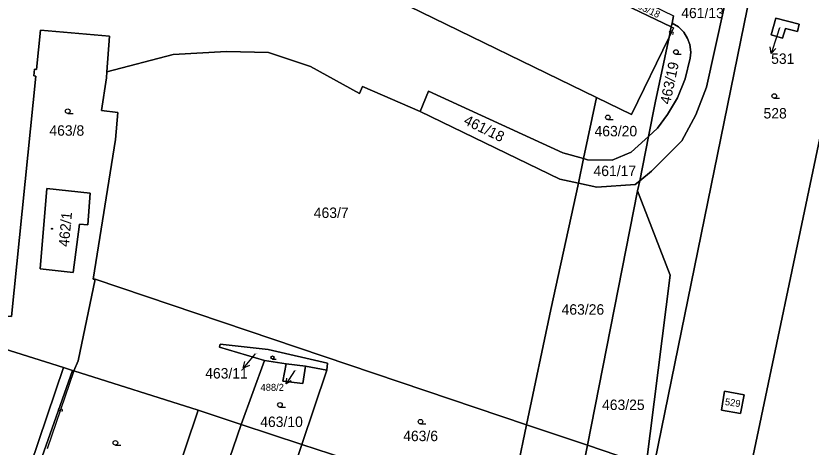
# Model space of a CAD drawing. Extents: x -600309 to -598967, y -1161267 to -1160292.
# Drawn here: x -599978 to -599848.2, y -1161028.3 to -1160957.9 of the extents above; entities that cross this region are included whole.
import ezdxf

# ---------------------------------------------------------------- set-up
doc = ezdxf.new("R2010")
doc.units = 0
for name, color, linetype in [('Level 1', 7, 'Continuous'), ('Level 13', 7, 'Continuous'), ('Level 3', 7, 'Continuous'), ('Level 4', 7, 'Continuous'), ('Level 5', 7, 'Continuous'), ('Level 57', 7, 'Continuous'), ('Level 60', 7, 'Continuous')]:
    doc.layers.add(name, color=color, linetype=linetype)

msp = doc.modelspace()

# ---------------------------------------------------------------- linework, layer by layer
at = {"layer": 'Level 1'}
for points in [[(-599876.36, -1161043.7), (-599856.42, -1160946.13), (-599839.99, -1160887.27), (-599850.14, -1160882.08)], [(-599855.26, -1160896.72), (-599853.73, -1160897.91), (-599851.34, -1160903.95), (-599852.15, -1160910.27), (-599865.26, -1160969.53), (-599867.01, -1160974.06), (-599869.25, -1160978.32), (-599874.2, -1160983.28), (-599876.14, -1160984.81)], [(-599944.44, -1160941.38), (-599883.21, -1160971.22)], [(-599871, -1160959.71), (-599879.91, -1160955.44)], [(-599870.61, -1160957.9), (-599870.86, -1160959.09)], [(-599853.96, -1160958.3), (-599850.15, -1160959.29), (-599850.4, -1160960.47), (-599852.36, -1160959.98), (-599852.82, -1160961.55), (-599854.72, -1160961.02), (-599853.96, -1160958.3)], [(-599874.73, -1160977.6), (-599873.26, -1160976.26), (-599871.63, -1160974.02), (-599869.97, -1160971.29), (-599868.71, -1160968.17), (-599867.91, -1160964.81), (-599867.82, -1160963.84), (-599867.97, -1160962.58), (-599868.33, -1160961.62), (-599868.96, -1160960.56), (-599869.8, -1160959.71), (-599870.86, -1160959.09)], [(-599870.86, -1160959.09), (-599871, -1160959.71)], [(-599963.13, -1160967.03), (-599962.7, -1160961.23), (-599973.93, -1160960.23), (-599974.58, -1160966.67), (-599974.93, -1160966.63), (-599975.04, -1160967.72), (-599974.7, -1160967.76), (-599978.68, -1161006.99), (-599990.21, -1161005.96)], [(-599871, -1160959.71), (-599871.36, -1160961.41)], [(-599883.21, -1160971.22), (-599877.5, -1160974), (-599871.36, -1160961.41)], [(-599871.36, -1160961.41), (-599873.65, -1160972.11), (-599874.73, -1160977.6)], [(-599911.99, -1160973.51), (-599921.39, -1160969.46), (-599921.9, -1160970.6), (-599929.85, -1160966.16), (-599936.75, -1160963.87), (-599943.58, -1160963.73), (-599952.31, -1160964.23), (-599963.13, -1160967.03)], [(-599860.84, -1161044.91), (-599844.27, -1160965.95)], [(-599963.13, -1160967.03), (-599963.19, -1160968.02), (-599964, -1160973.38), (-599961.32, -1160973.69), (-599961.72, -1160978.09), (-599965.34, -1161000.87), (-599965.04, -1161000.9)], [(-599885.31, -1160981.2), (-599888.67, -1160980.25), (-599910.61, -1160970.21), (-599911.99, -1160973.51)], [(-599885.31, -1160981.2), (-599883.21, -1160971.22)], [(-599886.15, -1160985.22), (-599889.21, -1160984.55), (-599896.14, -1160981.2), (-599911.99, -1160973.51)], [(-599874.73, -1160977.6), (-599875.26, -1160978.09), (-599877.56, -1160980.17), (-599880.62, -1160981.44), (-599884.65, -1160981.39), (-599885.31, -1160981.2)], [(-599874.73, -1160977.6), (-599876.14, -1160984.81)], [(-599886.15, -1160985.22), (-599885.31, -1160981.2)], [(-599886.15, -1160985.22), (-599890.65, -1161005.83), (-599894.62, -1161024.63)], [(-599886.15, -1160985.22), (-599883.17, -1160985.87), (-599876.9, -1160985.41), (-599876.14, -1160984.81)], [(-599876.49, -1160986.49), (-599876.14, -1160984.81)], [(-599965.85, -1160986.86), (-599966.21, -1160992.03), (-599967.59, -1160991.92), (-599968.6, -1160999.8), (-599973.99, -1160999.21), (-599972.9, -1160986.06), (-599965.85, -1160986.86)], [(-599884.69, -1161027.98), (-599876.49, -1160986.49)], [(-599884.69, -1161027.98), (-599875.08, -1161031.22), (-599871.19, -1161000.25), (-599876.49, -1160986.49)], [(-599965.04, -1161000.9), (-599967.79, -1161014.2), (-599968.48, -1161015.84)], [(-599894.62, -1161024.63), (-599965.04, -1161000.9)], [(-599990.21, -1161005.96), (-599990.65, -1161007.08), (-599990.72, -1161007.63), (-599989.7, -1161008.08), (-599989.91, -1161009.12), (-599988.76, -1161009.47), (-599970.18, -1161015.28)], [(-599927.2, -1161015.74), (-599927.09, -1161014.57), (-599936.77, -1161012.37), (-599944.6, -1161011.46), (-599944.73, -1161011.99), (-599937.41, -1161014.17)], [(-599987.63, -1161066.84), (-599982.42, -1161051.36), (-599970.18, -1161015.28)], [(-599970.18, -1161015.28), (-599968.71, -1161015.76)], [(-599941.17, -1161024.62), (-599937.41, -1161014.17)], [(-599937.41, -1161014.17), (-599933.85, -1161014.71)], [(-599930.67, -1161015.08), (-599931.15, -1161017.92), (-599934.39, -1161017.53), (-599933.85, -1161014.71)], [(-599933.85, -1161014.71), (-599930.67, -1161015.08)], [(-599930.67, -1161015.08), (-599927.2, -1161015.74)], [(-599968.71, -1161015.76), (-599975.67, -1161035.5)], [(-599968.71, -1161015.76), (-599968.48, -1161015.84)], [(-599968.48, -1161015.84), (-599948.21, -1161022.23)], [(-599927.2, -1161015.74), (-599931.3, -1161027.88)], [(-599862.29, -1161019.14), (-599859.08, -1161019.73), (-599859.71, -1161022.82), (-599862.82, -1161022.27), (-599862.29, -1161019.14)], [(-599948.21, -1161022.23), (-599954.53, -1161041.04)], [(-599948.21, -1161022.23), (-599941.17, -1161024.62)], [(-599941.17, -1161024.62), (-599955.2, -1161065.48)], [(-599941.17, -1161024.62), (-599931.3, -1161027.88)], [(-599897.54, -1161038.8), (-599894.62, -1161024.63)], [(-599894.62, -1161024.63), (-599884.69, -1161027.98)], [(-599931.3, -1161027.88), (-599944.9, -1161069.34)], [(-599931.3, -1161027.88), (-599921.93, -1161030.89)], [(-599884.69, -1161027.98), (-599885.79, -1161033.71), (-599887.83, -1161041.95)]]:
    msp.add_lwpolyline(points, dxfattribs=at)
at = {"layer": 'Level 13'}
for centre, start, end in [((-599871.16, -1160960.57), 101.1995, 333.7895), ((-599870.82, -1160960.73), 281.414, 153.512), ((-599970.85, -1161022.15), 108.1451, 340.7351), ((-599970.51, -1161022.27), 288.3596, 160.4576)]:
    msp.add_arc(centre, 0.184, start, end, dxfattribs=at)
at = {"layer": 'Level 3'}
for points in [[(-599871, -1160959.71), (-599870.62, -1160959.89), (-599871.36, -1160961.41)], [(-599968.48, -1161015.84), (-599972.87, -1161028.58)]]:
    msp.add_lwpolyline(points, dxfattribs=at)
at = {"layer": 'Level 5'}
for p, q in [((-599870.24, -1160964.19), (-599869.36, -1160964.19)), ((-599854.19, -1160971.37), (-599853.32, -1160971.37)), ((-599969.49, -1160973.85), (-599968.61, -1160973.85)), ((-599881.35, -1160974.85), (-599880.47, -1160974.85)), ((-599936.07, -1161013.92), (-599935.47, -1161013.92)), ((-599934.86, -1161021.78), (-599933.98, -1161021.78)), ((-599911.92, -1161024.51), (-599911.05, -1161024.51)), ((-599961.72, -1161027.96), (-599960.84, -1161027.96))]:
    msp.add_line(p, q, dxfattribs=at)
for centre, radius in [((-599870.24, -1160963.81), 0.375), ((-599854.19, -1160970.99), 0.375), ((-599969.49, -1160973.47), 0.375), ((-599881.35, -1160974.47), 0.375), ((-599972.06, -1160992.65), 0.09), ((-599972.06, -1160992.65), 0.0521), ((-599936.07, -1161013.66), 0.255), ((-599934.86, -1161021.4), 0.375), ((-599911.92, -1161024.13), 0.375), ((-599961.72, -1161027.58), 0.375)]:
    msp.add_circle(centre, radius, dxfattribs=at)
at = {"layer": 'Level 57'}
for p, q in [((-599853.34, -1160959.87), (-599853.77, -1160961.2)), ((-599853.77, -1160961.2), (-599854.7, -1160964.05)), ((-599938.94, -1161013.09), (-599940.86, -1161015.39)), ((-599938.92, -1161013.07), (-599938.94, -1161013.09)), ((-599932.49, -1161015.86), (-599933.85, -1161017.96))]:
    msp.add_line(p, q, dxfattribs=at)
for points in [[(-599853.91, -1160963.25), (-599854.7, -1160964.05), (-599854.86, -1160962.94)], [(-599939.83, -1161014.94), (-599940.86, -1161015.39), (-599940.6, -1161014.3)], [(-599933.04, -1161017.49), (-599933.85, -1161017.96), (-599933.74, -1161017.03)]]:
    msp.add_lwpolyline(points, dxfattribs=at)
at = {"layer": 'Level 60'}
for points in [[(-599844.27, -1160965.95), (-599860.84, -1161044.91), (-599861.52, -1161044.73), (-599862.56, -1161045.91), (-599874.48, -1161043.99), (-599876.36, -1161043.7), (-599856.42, -1160946.13), (-599839.99, -1160887.27), (-599850.14, -1160882.08), (-599827.83, -1160814.61), (-599810.16, -1160810.02), (-599816.36, -1160847.18), (-599843.15, -1160960.89)], [(-599853.73, -1160897.91), (-599855.26, -1160896.72), (-599850.14, -1160882.08), (-599839.99, -1160887.27), (-599856.42, -1160946.13), (-599876.36, -1161043.7), (-599887.83, -1161041.95), (-599885.79, -1161033.71), (-599884.69, -1161027.98), (-599875.08, -1161031.22), (-599871.19, -1161000.25), (-599876.49, -1160986.49), (-599876.14, -1160984.81), (-599874.2, -1160983.28), (-599869.25, -1160978.32), (-599867.01, -1160974.06), (-599865.26, -1160969.53), (-599852.15, -1160910.27), (-599851.34, -1160903.95)], [(-599949.81, -1160921.93), (-599909.16, -1160941.37), (-599904.4, -1160943.7), (-599879.91, -1160955.44), (-599871, -1160959.71), (-599871.36, -1160961.41), (-599877.5, -1160974), (-599883.21, -1160971.22), (-599944.44, -1160941.38), (-599956.45, -1160935.52)], [(-599879.91, -1160955.44), (-599879.52, -1160953.57), (-599870.61, -1160957.9), (-599870.86, -1160959.09), (-599871, -1160959.71)], [(-599850.15, -1160959.29), (-599853.96, -1160958.3), (-599854.72, -1160961.02), (-599852.82, -1160961.55), (-599852.36, -1160959.98), (-599850.4, -1160960.47)], [(-599853.96, -1160958.3), (-599850.15, -1160959.29), (-599850.4, -1160960.47), (-599852.36, -1160959.98), (-599852.82, -1160961.55), (-599854.72, -1160961.02)], [(-599871, -1160959.71), (-599870.86, -1160959.09), (-599869.8, -1160959.71), (-599868.96, -1160960.56), (-599868.33, -1160961.62), (-599867.97, -1160962.58), (-599867.82, -1160963.84), (-599867.91, -1160964.81), (-599868.71, -1160968.17), (-599869.97, -1160971.29), (-599871.63, -1160974.02), (-599873.26, -1160976.26), (-599874.73, -1160977.6), (-599873.65, -1160972.11), (-599871.36, -1160961.41)], [(-599990.65, -1161007.08), (-599990.21, -1161005.96), (-599978.68, -1161006.99), (-599974.7, -1160967.76), (-599975.04, -1160967.72), (-599974.93, -1160966.63), (-599974.58, -1160966.67), (-599973.93, -1160960.23), (-599962.7, -1160961.23), (-599963.13, -1160967.03), (-599963.19, -1160968.02), (-599964, -1160973.38), (-599961.32, -1160973.69), (-599961.72, -1160978.09), (-599965.34, -1161000.87), (-599965.04, -1161000.9), (-599967.79, -1161014.2), (-599968.48, -1161015.84), (-599968.71, -1161015.76), (-599970.18, -1161015.28), (-599988.76, -1161009.47), (-599989.91, -1161009.12), (-599989.7, -1161008.08), (-599990.72, -1161007.63)], [(-599843.15, -1160960.89), (-599827.13, -1160965.43), (-599827.7, -1160967.24), (-599825.39, -1160967.94), (-599824.75, -1160966.15), (-599821.88, -1160966.97), (-599822.87, -1160971.79), (-599825.9, -1160986.2), (-599831.06, -1161008.01), (-599832.98, -1161007.59), (-599833.44, -1161009.63), (-599831.55, -1161010.01), (-599837.23, -1161035.15), (-599845.34, -1161075.68), (-599849.26, -1161075.35), (-599866.54, -1161071.27), (-599867, -1161071.15), (-599860.84, -1161044.91), (-599844.27, -1160965.95)], [(-599885.31, -1160981.2), (-599883.21, -1160971.22), (-599877.5, -1160974), (-599871.36, -1160961.41), (-599873.65, -1160972.11), (-599874.73, -1160977.6), (-599875.26, -1160978.09), (-599877.56, -1160980.17), (-599880.62, -1160981.44), (-599884.65, -1160981.39)], [(-599921.39, -1160969.46), (-599911.99, -1160973.51), (-599896.14, -1160981.2), (-599889.21, -1160984.55), (-599886.15, -1160985.22), (-599890.65, -1161005.83), (-599894.62, -1161024.63), (-599965.04, -1161000.9), (-599965.34, -1161000.87), (-599961.72, -1160978.09), (-599961.32, -1160973.69), (-599964, -1160973.38), (-599963.19, -1160968.02), (-599963.13, -1160967.03), (-599952.31, -1160964.23), (-599943.58, -1160963.73), (-599936.75, -1160963.87), (-599929.85, -1160966.16), (-599921.9, -1160970.6)], [(-599885.31, -1160981.2), (-599886.15, -1160985.22), (-599889.21, -1160984.55), (-599896.14, -1160981.2), (-599911.99, -1160973.51), (-599910.61, -1160970.21), (-599888.67, -1160980.25)], [(-599886.15, -1160985.22), (-599885.31, -1160981.2), (-599884.65, -1160981.39), (-599880.62, -1160981.44), (-599877.56, -1160980.17), (-599875.26, -1160978.09), (-599874.73, -1160977.6), (-599876.14, -1160984.81), (-599876.9, -1160985.41), (-599883.17, -1160985.87)], [(-599886.15, -1160985.22), (-599883.17, -1160985.87), (-599876.9, -1160985.41), (-599876.14, -1160984.81), (-599876.49, -1160986.49), (-599884.69, -1161027.98), (-599894.62, -1161024.63), (-599890.65, -1161005.83)], [(-599966.21, -1160992.03), (-599965.85, -1160986.86), (-599972.9, -1160986.06), (-599973.99, -1160999.21), (-599968.6, -1160999.8), (-599967.59, -1160991.92)], [(-599965.85, -1160986.86), (-599966.21, -1160992.03), (-599967.59, -1160991.92), (-599968.6, -1160999.8), (-599973.99, -1160999.21), (-599972.9, -1160986.06)], [(-599871.19, -1161000.25), (-599875.08, -1161031.22), (-599884.69, -1161027.98), (-599876.49, -1160986.49)], [(-600026.92, -1160993.46), (-599990.21, -1161005.96), (-599990.65, -1161007.08), (-599990.72, -1161007.63), (-599989.7, -1161008.08), (-599989.91, -1161009.12), (-599988.76, -1161009.47), (-599970.18, -1161015.28), (-599982.42, -1161051.36), (-599987.63, -1161066.84), (-599993.68, -1161065.11), (-599995.07, -1161065.69), (-600005.59, -1161062.74), (-600019.19, -1161058.92), (-600026.96, -1161056.92), (-600037.48, -1161049.43), (-600041.18, -1161046.88), (-600042.22, -1161046.17), (-600028.44, -1160993.91), (-600027.9, -1160993.46)], [(-599941.17, -1161024.62), (-599948.21, -1161022.23), (-599968.48, -1161015.84), (-599967.79, -1161014.2), (-599965.04, -1161000.9), (-599894.62, -1161024.63), (-599897.54, -1161038.8), (-599905.6, -1161036.16), (-599913.74, -1161033.56), (-599921.93, -1161030.89), (-599931.3, -1161027.88), (-599927.2, -1161015.74), (-599927.09, -1161014.57), (-599936.77, -1161012.37), (-599944.6, -1161011.46), (-599944.73, -1161011.99), (-599937.41, -1161014.17)], [(-599930.67, -1161015.08), (-599933.85, -1161014.71), (-599937.41, -1161014.17), (-599944.73, -1161011.99), (-599944.6, -1161011.46), (-599936.77, -1161012.37), (-599927.09, -1161014.57), (-599927.2, -1161015.74)], [(-599970.18, -1161015.28), (-599968.71, -1161015.76), (-599975.67, -1161035.5), (-599978.31, -1161043.6), (-599981.21, -1161051.66), (-599986.44, -1161067.18), (-599987.63, -1161066.84), (-599982.42, -1161051.36)], [(-599931.3, -1161027.88), (-599941.17, -1161024.62), (-599937.41, -1161014.17), (-599933.85, -1161014.71), (-599934.39, -1161017.53), (-599931.15, -1161017.92), (-599930.67, -1161015.08), (-599927.2, -1161015.74)], [(-599933.85, -1161014.71), (-599930.67, -1161015.08), (-599931.15, -1161017.92), (-599934.39, -1161017.53)], [(-599975.67, -1161035.5), (-599968.71, -1161015.76), (-599968.48, -1161015.84), (-599948.21, -1161022.23), (-599954.53, -1161041.04), (-599975.27, -1161035.6)], [(-599859.08, -1161019.73), (-599862.29, -1161019.14), (-599862.82, -1161022.27), (-599859.71, -1161022.82)], [(-599862.29, -1161019.14), (-599859.08, -1161019.73), (-599859.71, -1161022.82), (-599862.82, -1161022.27)], [(-599969.84, -1161085.78), (-599963.43, -1161066.98), (-599957.36, -1161049.29), (-599954.53, -1161041.04), (-599948.21, -1161022.23), (-599941.17, -1161024.62), (-599955.2, -1161065.48), (-599962.99, -1161087.27)], [(-599955.2, -1161065.48), (-599941.17, -1161024.62), (-599931.3, -1161027.88), (-599944.9, -1161069.34)], [(-599887.83, -1161041.95), (-599897.54, -1161038.8), (-599894.62, -1161024.63), (-599884.69, -1161027.98), (-599885.79, -1161033.71)], [(-599945.61, -1161071.42), (-599944.9, -1161069.34), (-599931.3, -1161027.88), (-599921.93, -1161030.89), (-599922.3, -1161032.03), (-599936.1, -1161074.93)]]:
    msp.add_lwpolyline(points, close=True, dxfattribs=at)
for points in [[(-599852.15, -1160910.27), (-599865.26, -1160969.53), (-599867.01, -1160974.06), (-599869.25, -1160978.32), (-599874.2, -1160983.28), (-599876.14, -1160984.81), (-599874.73, -1160977.6), (-599873.26, -1160976.26), (-599871.63, -1160974.02), (-599869.97, -1160971.29), (-599868.71, -1160968.17), (-599867.91, -1160964.81), (-599867.82, -1160963.84), (-599867.97, -1160962.58), (-599868.33, -1160961.62), (-599868.96, -1160960.56), (-599869.8, -1160959.71), (-599870.86, -1160959.09), (-599870.61, -1160957.9)], [(-599944.44, -1160941.38), (-599883.21, -1160971.22), (-599885.31, -1160981.2), (-599888.67, -1160980.25), (-599910.61, -1160970.21), (-599911.99, -1160973.51), (-599921.39, -1160969.46), (-599921.9, -1160970.6), (-599929.85, -1160966.16), (-599936.75, -1160963.87), (-599943.58, -1160963.73), (-599952.31, -1160964.23), (-599963.13, -1160967.03), (-599962.7, -1160961.23), (-599973.93, -1160960.23), (-599974.58, -1160966.67), (-599974.93, -1160966.63), (-599975.04, -1160967.72), (-599974.7, -1160967.76), (-599978.68, -1161006.99)]]:
    msp.add_lwpolyline(points, dxfattribs=at)

# ---------------------------------------------------------------- texts
at = {"layer": 'Level 4'}
for s, height, rotation, p in [('463/18', 1.14, 334.3927, (-599877.38, -1160956.29)), ('463/19', 1.7, 77.8977, (-599871.2, -1160972.44)), ('461/18', 1.7, 334.1186, (-599905.02, -1160975.52)), ('462/1', 1.7, 84.6, (-599969.32, -1160995.65)), ('529', 1.14, 352.0166, (-599862.3, -1161021.42))]:
    msp.add_text(s, height=height, rotation=rotation, dxfattribs=at).set_placement(p)
for s, height, p in [('461/13', 1.7, (-599869.37, -1160958.28)), ('531', 0.1, (-599853.34, -1160959.87)), ('528', 1.7, (-599855.94, -1160974.66)), ('463/8', 1.7, (-599972.49, -1160977.47)), ('463/20', 1.7, (-599883.52, -1160977.57)), ('461/17', 1.7, (-599883.69, -1160984.06)), ('463/7', 1.7, (-599929.34, -1160990.89)), ('463/26', 1.7, (-599888.9, -1161006.67)), ('463/11', 0.1, (-599938.92, -1161013.07)), ('488/2', 0.1, (-599932.49, -1161015.86)), ('463/25', 1.7, (-599882.3, -1161022.23)), ('463/10', 1.7, (-599938.08, -1161025)), ('463/6', 1.7, (-599914.75, -1161027.31))]:
    msp.add_text(s, height=height, dxfattribs=at).set_placement(p)
at = {"layer": 'Level 57'}
for s, height, p in [('531', 1.7, (-599854.7, -1160965.75)), ('463/11', 1.7, (-599947.06, -1161017.09)), ('488/2', 1.14, (-599938.03, -1161019.1))]:
    msp.add_text(s, height=height, dxfattribs=at).set_placement(p)

doc.saveas('drawing.dxf')
